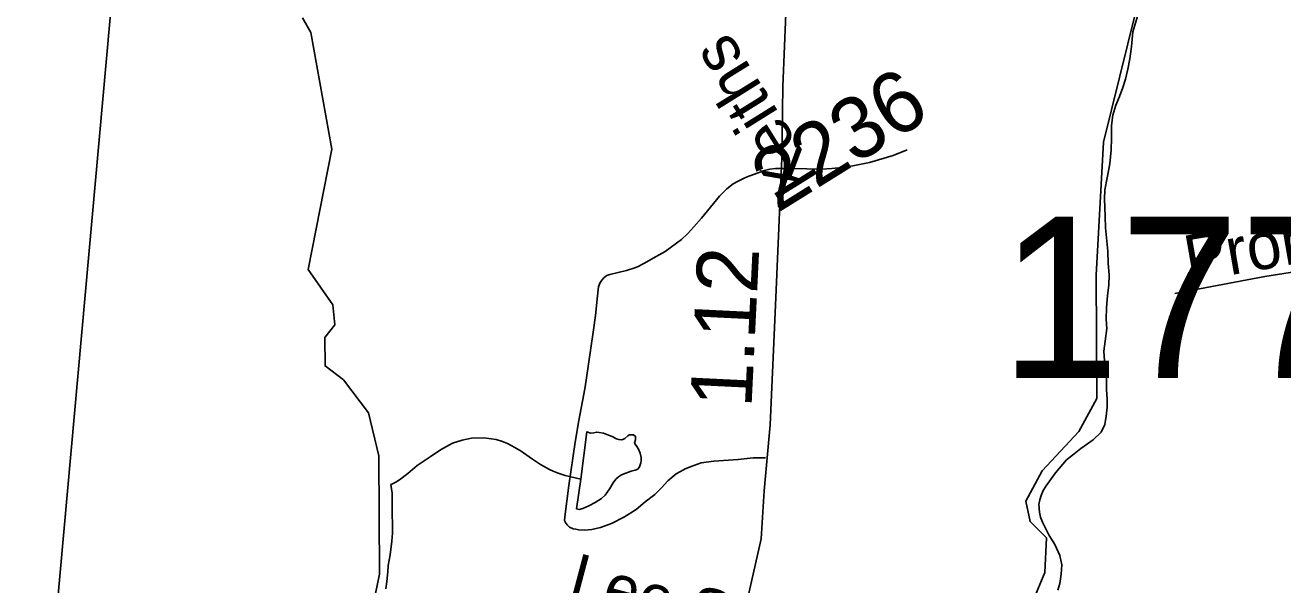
# Model space of a CAD drawing. Extents: x 2001466 to 31450019, y -30647475 to 847247.
# Drawn here: x 2163320 to 2168438, y 750161 to 752437 of the extents above; entities that cross this region are included whole.
import ezdxf

# ---------------------------------------------------------------- set-up
doc = ezdxf.new("R2010")
doc.units = 0
for name, color, linetype in [('Exist Hydrographic Creek Single Shore', 7, 'Continuous'), ('Exist Hydrographic Misc Water Feature', 7, 'Continuous'), ('Exist Road Non-System Type 51', 7, 'Continuous'), ('Exist Road Non-System Type 51 Label', 7, 'Continuous'), ('Exist Road Secondary Mileage Hundredths English Label', 7, 'Continuous'), ('Exist Road Secondary Structure Standard Bridge Number Label', 7, 'Continuous'), ('Exist Road Secondary Type 51 Attributed', 7, 'Continuous'), ('Exist Road Secondary Type 51 Label', 7, 'Continuous'), ('Exist Road Secondary Type 51 Number Label', 7, 'Continuous'), ('Exist Utilities Electrical Transmission Line', 7, 'Continuous')]:
    doc.layers.add(name, color=color, linetype=linetype)

msp = doc.modelspace()

# ---------------------------------------------------------------- linework, layer by layer
at = {"layer": 'Exist Hydrographic Creek Single Shore'}
msp.add_lwpolyline([(2165255.1, 748232.2), (2165222, 748255.9), (2165163.2, 748345.7), (2165145.2, 748654.4), (2165035.2, 748869.9), (2164984.2, 749103.9), (2164866.1, 749362.2), (2164791.2, 749360.4), (2164591.1, 749292.4), (2164549.1, 749335.9), (2164564.2, 749752.2), (2164720.1, 750001.6), (2164761.1, 750204.1), (2164758.2, 750686.4), (2164716.2, 750861.2), (2164615.1, 750994.4), (2164540.2, 751051.7), (2164539.2, 751166.6), (2164580.2, 751218.2), (2164572.2, 751300.4), (2164471.1, 751443.5), (2164568.1, 751933.6), (2164482.2, 752407.8), (2164448.2, 752467.5)], dxfattribs=at)
at = {"layer": 'Exist Hydrographic Misc Water Feature'}
for points in [[(2165255.1, 748232.2), (2165655.1, 748276.5), (2165813.2, 748342.2), (2165895.2, 748475), (2166227.2, 748668.3), (2166584.2, 748979.2), (2166766.1, 749198.6), (2166790.1, 749306.3), (2166906.1, 749540.2), (2167163.1, 749708.7), (2167353.2, 749934.5), (2167469.2, 750210.9), (2167476.2, 750351.9), (2167409.1, 750418.8), (2167392.1, 750501.2), (2167458.1, 750624.5), (2167607.2, 750785.4), (2167681, 750918.5), (2167678.2, 751420.4), (2167708.1, 751961.1), (2167839.1, 752493.1), (2167953.1, 752851.6)], [(2167847.3, 752478), (2167827.4, 752410.1), (2167822.1, 752350), (2167814.3, 752300.1), (2167806.7, 752257.8), (2167796.7, 752218), (2167786.8, 752183.8), (2167773.1, 752147.7), (2167757.3, 752111.6), (2167745.6, 752071.6), (2167739.9, 752029.8), (2167740.3, 751975.8), (2167738.7, 751929.8), (2167733.1, 751873.5), (2167723.1, 751815.8), (2167713.2, 751767.7), (2167711.6, 751731.5), (2167714, 751659.7), (2167716.1, 751613.6), (2167724.7, 751517.7), (2167727.2, 751467.9), (2167731.3, 751421.8), (2167729.4, 751379.9), (2167723.7, 751337.8), (2167720, 751287.7), (2167718.4, 751241.7), (2167720.6, 751204), (2167714.9, 751151.7), (2167709.1, 751111.6), (2167711.4, 751071.9), (2167717.3, 751031.7), (2167719.6, 750994), (2167719.8, 750953.8), (2167722.2, 750917.8), (2167722.5, 750884.1), (2167718.6, 750847.7), (2167713, 750813.7), (2167698.7, 750781.8), (2167665.2, 750751.6), (2167615.4, 750715.3), (2167581.4, 750689.2), (2167557.6, 750669.3), (2167511.9, 750616.9), (2167494.2, 750592.8), (2167474.3, 750564.6), (2167462.4, 750544.5), (2167454.4, 750524.6), (2167448.9, 750506.4), (2167444.6, 750488.4), (2167446.9, 750456.4), (2167450.8, 750436.3), (2167459, 750416.4), (2167485.2, 750364.6), (2167509.6, 750324.8), (2167529.9, 750281.2), (2167538.1, 750243), (2167536.1, 750205.2), (2167530.5, 750167.1), (2167522.5, 750139.1)], [(2165580.9, 750591.7), (2165516.9, 750605.5), (2165488.8, 750615.3), (2165468.7, 750623.2), (2165452.7, 750631), (2165416.4, 750651), (2165380.6, 750674.7), (2165338.3, 750704.6), (2165312.1, 750720.4), (2165281.9, 750736.3), (2165262, 750744.2), (2165236, 750751.8), (2165215.9, 750755.6), (2165186, 750759.7), (2165135.9, 750757.6), (2165098, 750749.1), (2165058, 750736.8), (2165010.4, 750710.8), (2164968.2, 750682.3), (2164914.7, 750646.2), (2164876.9, 750614.2), (2164842.9, 750587.7), (2164825.1, 750577.8), (2164811.1, 750571.4), (2164807, 750569.6)], [(2165580.9, 750591.7), (2165563.5, 750469.8), (2165573.5, 750467.9), (2165589.3, 750472), (2165613.5, 750482.1), (2165639.3, 750496.1), (2165665, 750512.5), (2165679.3, 750526.5), (2165698.8, 750552.8), (2165712.5, 750576.6), (2165722.6, 750590.5), (2165734.5, 750600.9), (2165746.6, 750608.8), (2165764.4, 750615), (2165786.1, 750623.1), (2165802.1, 750627.2), (2165812.2, 750631.3), (2165816.7, 750637.2), (2165820.2, 750641.1), (2165824.3, 750657.1), (2165825.9, 750665.4), (2165826.1, 750679.1), (2165822.4, 750697.2), (2165815.7, 750713.2), (2165808.1, 750723.3), (2165801.9, 750733.1), (2165799.7, 750737.1), (2165803.8, 750751.1), (2165803.8, 750759.2), (2165803.6, 750764.9), (2165795.6, 750771), (2165783.7, 750771.1), (2165779.4, 750771), (2165771.6, 750766.9), (2165759.7, 750756.9), (2165751.7, 750752.9), (2165745.5, 750751), (2165735.7, 750752.9), (2165725.7, 750754.8), (2165707.8, 750764.8), (2165693.5, 750770.6), (2165673.6, 750778.5), (2165655.5, 750780.4), (2165645.7, 750782.3), (2165633.4, 750780.1), (2165619.6, 750778.1), (2165605.7, 750783.9), (2165580.9, 750591.7)], [(2164807, 750569.6), (2164813.4, 750533.7), (2164813.4, 750497.6), (2164813.4, 750451.8), (2164813.8, 750405.5), (2164814.2, 750371.7), (2164812.1, 750339.6), (2164804.6, 750283.6), (2164796.8, 750239.7), (2164794.9, 750213.6), (2164791.6, 750175.6), (2164787.5, 750145.4)]]:
    msp.add_lwpolyline(points, dxfattribs=at)
at = {"layer": 'Exist Road Non-System Type 51'}
for points in [[(2166403.8, 751854.6), (2166499.9, 751853.6), (2166559.9, 751852.2), (2166601.9, 751854.7), (2166643.8, 751859.1), (2166687.5, 751864.8), (2166755.6, 751878.4), (2166851.4, 751907.4), (2166909.2, 751930)], [(2166403.8, 751854.6), (2166373.4, 751854.4), (2166349.9, 751852.1), (2166328.6, 751846.3), (2166302, 751836.9), (2166268.2, 751825.2), (2166257.1, 751820.8), (2166245, 751815.5), (2166217.9, 751802.2), (2166200.5, 751792.4), (2166174.7, 751772.1), (2166145.1, 751741.9), (2166071.9, 751653), (2166040.3, 751616.7), (2166016.6, 751590.6), (2165990.9, 751566.3), (2165923.3, 751517.5), (2165887.5, 751497), (2165836.5, 751467.7), (2165812, 751454.4), (2165792.9, 751447.2), (2165774.2, 751442), (2165766.1, 751439.9), (2165698.4, 751423.3), (2165686.3, 751419), (2165675.4, 751410.8), (2165666.6, 751400.8), (2165658.7, 751387.5), (2165652.8, 751372.7), (2165649.2, 751336.5), (2165640, 751256.5), (2165632.8, 751198.5), (2165602.8, 750994.1), (2165597.3, 750958), (2165572.6, 750829.8), (2165557.6, 750741.7), (2165531.4, 750565.4), (2165515.2, 750437.4), (2165514.9, 750423.2), (2165519.7, 750411.9), (2165526.3, 750403.5), (2165535.3, 750395.4), (2165549.4, 750389.7), (2165560.6, 750387.6), (2165572.5, 750384.8), (2165595.7, 750383.3), (2165625.5, 750386.1), (2165661.3, 750394.8), (2165705, 750411.3), (2165758.8, 750437.8), (2165806.6, 750468.4), (2165842.2, 750498.7), (2165881.8, 750529.1), (2165909.6, 750555.5), (2165935.3, 750583.7), (2165969.1, 750612.1), (2165998.9, 750628.4), (2166004.7, 750632.5), (2166040.6, 750646.8), (2166070.6, 750657.2), (2166122.6, 750663.7), (2166220.5, 750670.7), (2166282.4, 750677.4), (2166332.4, 750678)], [(2169587.4, 751625.8), (2169301.1, 751583.8), (2169121.1, 751561.5), (2168870.4, 751509.5), (2168694, 751476), (2168493.5, 751435.2), (2168363.6, 751414.7), (2167998.6, 751346)]]:
    msp.add_lwpolyline(points, dxfattribs=at)
at = {"layer": 'Exist Road Secondary Type 51 Attributed'}
msp.add_lwpolyline([(2166470.9, 753794.2), (2166462.5, 753507.3), (2166447.9, 753207.8), (2166419.6, 752583.7), (2166402.9, 752187.9), (2166398.7, 751894.7), (2166374.6, 751329.2), (2166351.6, 750812), (2166327.5, 750543.9), (2166315, 750349.1), (2166252.2, 750072.7), (2166115.1, 749532.4), (2166029.3, 749176.4), (2165978, 749042.3), (2165848.3, 748870.6), (2165714.4, 748701), (2165582.5, 748518.8), (2165492.5, 748357.5), (2165455.9, 748257), (2165435, 748129.2), (2165434.6, 748063.1)], dxfattribs=at)
at = {"layer": 'Exist Utilities Electrical Transmission Line'}
msp.add_lwpolyline([(2163319.5, 748631.9), (2163736, 753250.1), (2164298.9, 753841.7)], dxfattribs=at)

# ---------------------------------------------------------------- texts
at = {"layer": 'Exist Road Non-System Type 51 Label'}
for s, rotation, p in [('Promise', 9.9211, (2168054.7, 751390.8)), ('Lee St.', 345.1065, (2165522, 750108.1))]:
    msp.add_text(s, height=190, rotation=rotation, dxfattribs=at).set_placement(p)
at = {"layer": 'Exist Road Secondary Mileage Hundredths English Label'}
msp.add_text('1.12', height=250, rotation=87.1981, dxfattribs=at).set_placement((2166275, 750878.4))
at = {"layer": 'Exist Road Secondary Structure Standard Bridge Number Label'}
msp.add_text('177', height=656.17, dxfattribs=at).set_placement((2167285.5, 751002.2))
at = {"layer": 'Exist Road Secondary Type 51 Label'}
msp.add_text('Keiths', height=190, rotation=121.918, dxfattribs=at).set_placement((2166553, 751815.9))
at = {"layer": 'Exist Road Secondary Type 51 Number Label'}
msp.add_text('2236', height=250, rotation=31.918, dxfattribs=at).set_placement((2166380.1, 751671.7))

doc.saveas('drawing.dxf')
